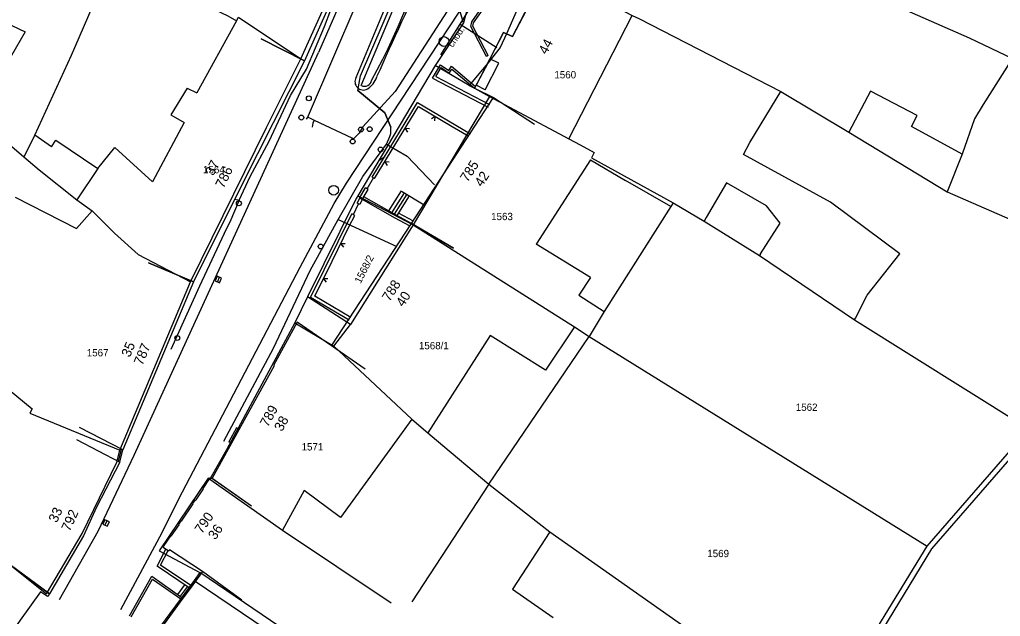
# Model space of a CAD drawing. Extents: x -601580 to 4, y -1204314 to 4.
# Drawn here: x -600414.1 to -600313.5, y -1204049.7 to -1203988.5 of the extents above; entities that cross this region are included whole.
import ezdxf

# ---------------------------------------------------------------- set-up
doc = ezdxf.new("R2010")
doc.units = 0
for name, color, linetype in [('00-INNOGY-NTL', 7, 'Continuous'), ('00-KN-HRANICE PARCEL', 7, 'Continuous'), ('00-KN-PARC. CISLA', 7, 'Continuous'), ('00-KN-VNITRNI KRESBA', 7, 'Continuous'), ('00-POLOHOPIS', 7, 'Continuous'), ('00-SITE KOM. KABEL', 7, 'Continuous'), ('00-VAK-KANAL-POTRUBI', 7, 'Continuous'), ('00-VAK-VODA-RAD IGIS', 7, 'Continuous'), ('Vrstva 27', 7, 'Continuous'), ('Vrstva 28', 7, 'Continuous')]:
    doc.layers.add(name, color=color, linetype=linetype)

# ---------------------------------------------------------------- blocks, each defined once
blk = doc.blocks.new('6.30_20')
at = {"layer": 'Vrstva 27'}
blk.add_line((-0.25, 0), (0.25, 0), dxfattribs=at)
blk.add_lwpolyline([(-0.25, -0.25), (0.25, -0.25), (0.25, 0.25), (-0.25, 0.25)], close=True, dxfattribs=at)
blk = doc.blocks.new('6.14A_64')
at = {"layer": 'Vrstva 28'}
blk.add_circle((0, 0), 0.25, dxfattribs=at)
blk = doc.blocks.new('6.14A_66')
at = {"layer": 'Vrstva 28'}
blk.add_circle((0, 0), 0.25, dxfattribs=at)
blk = doc.blocks.new('6.14A_68')
at = {"layer": 'Vrstva 28'}
blk.add_circle((0, 0), 0.25, dxfattribs=at)
blk = doc.blocks.new('6.14A_70')
at = {"layer": 'Vrstva 28'}
blk.add_circle((0, 0), 0.25, dxfattribs=at)
blk = doc.blocks.new('6.14A_72')
at = {"layer": 'Vrstva 28'}
blk.add_circle((0, 0), 0.25, dxfattribs=at)
blk = doc.blocks.new('6.14A_74')
at = {"layer": 'Vrstva 28'}
blk.add_circle((0, 0), 0.25, dxfattribs=at)
blk = doc.blocks.new('6.14A_76')
at = {"layer": 'Vrstva 28'}
blk.add_circle((0, 0), 0.25, dxfattribs=at)
blk = doc.blocks.new('6.14A_78')
at = {"layer": 'Vrstva 28'}
blk.add_circle((0, 0), 0.25, dxfattribs=at)
blk = doc.blocks.new('6.30_22')
at = {"layer": 'Vrstva 27'}
blk.add_line((-0.25, 0), (0.25, 0), dxfattribs=at)
blk.add_lwpolyline([(-0.25, -0.25), (0.25, -0.25), (0.25, 0.25), (-0.25, 0.25)], close=True, dxfattribs=at)
blk = doc.blocks.new('6.20_28')
at = {"layer": 'Vrstva 27'}
blk.add_circle((0, 0), 0.5, dxfattribs=at)
blk = doc.blocks.new('6.20D_14')
at = {"layer": 'Vrstva 28'}
blk.add_circle((0, 0), 0.5, dxfattribs=at)
blk = doc.blocks.new('6.14A_80')
at = {"layer": 'Vrstva 28'}
blk.add_circle((0, 0), 0.25, dxfattribs=at)

msp = doc.modelspace()

# ---------------------------------------------------------------- linework, layer by layer
at = {"layer": '00-INNOGY-NTL'}
for p, q in [((-600370.92, -1203992.08), (-600368.94, -1203988.96)), ((-600368.94, -1203988.96), (-600365.17, -1203991.36))]:
    msp.add_line(p, q, dxfattribs=at)
msp.add_lwpolyline([(-600368.94, -1203988.96), (-600362.92, -1203979.22), (-600359.7, -1203973.75), (-600357.07, -1203969.3), (-600355.54, -1203966.01), (-600352.01, -1203958.39), (-600348.03, -1203948.55), (-600347.92, -1203948.26), (-600346.43, -1203944.25), (-600344.01, -1203937.76), (-600342.86, -1203934.56), (-600342.66, -1203934), (-600342.09, -1203933.68), (-600341.88, -1203933.03), (-600340.84, -1203929.9), (-600340, -1203927.34), (-600339.57, -1203926.28), (-600336.52, -1203918.66), (-600335.75, -1203916.73), (-600330.51, -1203906.49), (-600328.39, -1203902.68), (-600324.84, -1203896.3), (-600318.73, -1203886.72), (-600312.11, -1203877.17)], dxfattribs=at)
at = {"layer": '00-KN-HRANICE PARCEL'}
for p, q in [((-600368.6, -1203988.83), (-600371.5, -1203993.19)), ((-600371.5, -1203993.19), (-600379.43, -1204006.54)), ((-600367.99, -1203995.23), (-600371.5, -1203993.19)), ((-600336.49, -1203996.64), (-600336.01, -1203995.84)), ((-600355.45, -1204002.66), (-600347.07, -1204007.27)), ((-600379.43, -1204006.54), (-600373.74, -1204009.54)), ((-600318.94, -1204006.13), (-600296.06, -1204016.19)), ((-600403.83, -1204032.65), (-600396.6, -1204015.37)), ((-600384.59, -1204016.93), (-600385.9, -1204019.58)), ((-600328.46, -1204019.27), (-600328.36, -1204019.11)), ((-600328.46, -1204019.27), (-600310.59, -1204030.48)), ((-600366, -1204036.13), (-600355.69, -1204020.98)), ((-600355.69, -1204020.98), (-600321.02, -1204042.49)), ((-600321.02, -1204042.49), (-600310.59, -1204030.48)), ((-600366, -1204036.13), (-600359.74, -1204041.01)), ((-600359.74, -1204041.01), (-600332.03, -1204060.46)), ((-600332.03, -1204060.46), (-600321.02, -1204042.49)), ((-600395.63, -1204045.2), (-600396.22, -1204046)), ((-600396.22, -1204046), (-600407.43, -1204061.16)), ((-600396.22, -1204046), (-600388.84, -1204051))]:
    msp.add_line(p, q, dxfattribs=at)
for points in [[(-600356.96, -1203951.75), (-600364.14, -1203972.2), (-600368.6, -1203988.83)], [(-600368.6, -1203988.83), (-600372, -1203977.28), (-600369.81, -1203957.08), (-600370.12, -1203955.12)], [(-600385.29, -1203992.51), (-600380.06, -1203980.94), (-600380.24, -1203980.93), (-600377.73, -1203975.12), (-600379.32, -1203974.53)], [(-600410.58, -1203977.78), (-600411.08, -1203978.57), (-600410.58, -1203978.95), (-600413.55, -1203983.64), (-600414.07, -1203983.27), (-600414.74, -1203984.33), (-600414.22, -1203984.7), (-600415.88, -1203987.32), (-600416.42, -1203986.97), (-600417.11, -1203988.05), (-600413.55, -1203989.74), (-600418.59, -1203998.38)], [(-600404.25, -1203981.43), (-600404.58, -1203982.32), (-600399.98, -1203984.63), (-600396.79, -1203986.15), (-600392.75, -1203988.11), (-600391.89, -1203988.6), (-600391.68, -1203988.22), (-600385.29, -1203992.51)], [(-600359.41, -1203983.81), (-600360.04, -1203983.51), (-600361.13, -1203982.98), (-600364.18, -1203989.94)], [(-600358.75, -1203984.13), (-600351.28, -1203988.05), (-600350.6, -1203988.37), (-600336.01, -1203995.84)], [(-600323.95, -1203987.17), (-600316.7, -1203990.34), (-600312.26, -1203992.46)], [(-600366.1, -1203992.94), (-600364.47, -1203989.8), (-600364.18, -1203989.94)], [(-600364.18, -1203989.94), (-600364.81, -1203991.36), (-600366.1, -1203992.94)], [(-600396.6, -1204015.37), (-600388.79, -1203999.56), (-600385.29, -1203992.51)], [(-600312.26, -1203992.46), (-600312.42, -1203992.72), (-600315.26, -1203997.19), (-600316.16, -1203998.67), (-600317.41, -1204002.28), (-600318.94, -1204006.13)], [(-600366.1, -1203992.94), (-600367.02, -1203994.06), (-600367.99, -1203995.23)], [(-600367.99, -1203995.23), (-600367.45, -1203995.53), (-600365.92, -1203996.38), (-600357.78, -1204000.7), (-600356.62, -1204001.31)], [(-600336.01, -1203995.84), (-600329.04, -1204000.02), (-600318.94, -1204006.13)], [(-600339.85, -1204002.33), (-600339.21, -1204001.09), (-600336.49, -1203996.64)], [(-600418.59, -1203998.38), (-600413.69, -1204002.56), (-600412.11, -1204003.9), (-600408.25, -1204006.96), (-600406.68, -1204008.08), (-600404.38, -1204010.4), (-600401.95, -1204012.56), (-600396.6, -1204015.37)], [(-600356.62, -1204001.31), (-600355.18, -1204002.12), (-600355.45, -1204002.66)], [(-600323.83, -1204012.51), (-600330.93, -1204007.2), (-600339.85, -1204002.33)], [(-600379.43, -1204006.54), (-600379.61, -1204006.84), (-600384.59, -1204016.93)], [(-600347.07, -1204007.27), (-600347.31, -1204007.64), (-600354.15, -1204018.42), (-600355.69, -1204020.98)], [(-600347.07, -1204007.27), (-600343.88, -1204009.15), (-600338.22, -1204012.69), (-600328.46, -1204019.27)], [(-600373.74, -1204009.54), (-600380.17, -1204019.76), (-600384.59, -1204016.93)], [(-600373.74, -1204009.54), (-600357.2, -1204019.99), (-600355.69, -1204020.98)], [(-600328.36, -1204019.11), (-600327.16, -1204016.76), (-600323.83, -1204012.51)], [(-600385.9, -1204019.58), (-600392.89, -1204032.59), (-600394.6, -1204035.6)], [(-600385.9, -1204019.58), (-600381.9, -1204021.98), (-600373.88, -1204029.46), (-600372.23, -1204030.86), (-600371.35, -1204031.6), (-600366, -1204036.13)], [(-600422.45, -1204020.24), (-600417.38, -1204024.67), (-600412.83, -1204028.39), (-600413.07, -1204028.85), (-600403.83, -1204032.65)], [(-600435.07, -1204028.06), (-600435.19, -1204028.19), (-600429.49, -1204032.5), (-600426.39, -1204034.55), (-600422.83, -1204037.63), (-600421.16, -1204039.19), (-600417.17, -1204042.75), (-600411.37, -1204047.38)], [(-600411.37, -1204047.38), (-600407.7, -1204041.18), (-600404.14, -1204033.88), (-600403.83, -1204032.65)], [(-600394.6, -1204035.6), (-600394.77, -1204035.51), (-600399.82, -1204042.95), (-600395.63, -1204045.2)], [(-600394.6, -1204035.6), (-600387.17, -1204040.84), (-600376, -1204048.29)], [(-600359.74, -1204041.01), (-600363.55, -1204046.9), (-600359.38, -1204049.79)]]:
    msp.add_lwpolyline(points, dxfattribs=at)
at = {"layer": '00-KN-VNITRNI KRESBA'}
for p, q in [((-600408.8, -1203992.14), (-600404.58, -1203982.32)), ((-600363.57, -1203990.22), (-600360.04, -1203983.51)), ((-600357.78, -1204000.7), (-600351.28, -1203988.05)), ((-600391.89, -1203988.6), (-600395.95, -1203996)), ((-600364.18, -1203989.94), (-600363.57, -1203990.22)), ((-600412.56, -1204000.32), (-600408.8, -1203992.14)), ((-600366.1, -1203992.94), (-600367.45, -1203995.53)), ((-600396.94, -1203995.51), (-600398.61, -1203998.25)), ((-600396.94, -1203995.51), (-600395.95, -1203996)), ((-600365.92, -1203996.38), (-600373.74, -1204009.54)), ((-600326.83, -1203995.81), (-600329.04, -1204000.02)), ((-600322.02, -1203998.31), (-600326.83, -1203995.81)), ((-600398.61, -1203998.25), (-600397.26, -1203999.04)), ((-600322.62, -1203999.46), (-600322.02, -1203998.31)), ((-600397.26, -1203999.04), (-600400.48, -1204005.12)), ((-600317.41, -1204002.28), (-600322.62, -1203999.46)), ((-600412.56, -1204000.32), (-600413.69, -1204002.56)), ((-600410.86, -1204001.52), (-600412.56, -1204000.32)), ((-600410.86, -1204001.52), (-600410.43, -1204000.84)), ((-600410.43, -1204000.84), (-600406.11, -1204003.76)), ((-600406.11, -1204003.76), (-600404.36, -1204001.61)), ((-600400.48, -1204005.12), (-600404.36, -1204001.61)), ((-600355.55, -1204002.86), (-600361.14, -1204011.52)), ((-600355.55, -1204002.86), (-600351.96, -1204004.99)), ((-600406.11, -1204003.76), (-600408.25, -1204006.96)), ((-600347.31, -1204007.64), (-600351.96, -1204004.99)), ((-600341.59, -1204005.23), (-600343.69, -1204008.79)), ((-600337.48, -1204007.57), (-600341.59, -1204005.23)), ((-600414.58, -1204006.7), (-600408.29, -1204009.9)), ((-600336.09, -1204009.36), (-600337.48, -1204007.57)), ((-600408.29, -1204009.9), (-600406.68, -1204008.08)), ((-600343.69, -1204008.79), (-600343.88, -1204009.15)), ((-600338.11, -1204012.5), (-600336.09, -1204009.36)), ((-600355.56, -1204014.94), (-600361.14, -1204011.52)), ((-600338.11, -1204012.5), (-600338.22, -1204012.69)), ((-600355.56, -1204014.94), (-600356.74, -1204016.75)), ((-600356.74, -1204016.75), (-600354.15, -1204018.42)), ((-600381.9, -1204021.98), (-600380.17, -1204019.76)), ((-600357.2, -1204019.99), (-600360.18, -1204024.42)), ((-600365.84, -1204020.87), (-600372.23, -1204030.86)), ((-600360.18, -1204024.42), (-600365.84, -1204020.87)), ((-600373.88, -1204029.46), (-600381.19, -1204039.54)), ((-600310.16, -1204030.78), (-600320.55, -1204042.75)), ((-600384.93, -1204036.77), (-600387.17, -1204040.84)), ((-600381.19, -1204039.54), (-600384.93, -1204036.77)), ((-600366, -1204036.13), (-600373.89, -1204048.2)), ((-600320.55, -1204042.75), (-600331.89, -1204061.39)), ((-600381.15, -1204054.99), (-600395.63, -1204045.2))]:
    msp.add_line(p, q, dxfattribs=at)
at = {"layer": '00-POLOHOPIS'}
for p, q in [((-600376.62, -1203976.05), (-600383.45, -1203991.84)), ((-600379.61, -1203994.42), (-600372.28, -1203976.79)), ((-600379.07, -1203995.25), (-600371.57, -1203977.3)), ((-600374.06, -1203995.35), (-600367.5, -1203985.41)), ((-600367.74, -1203988.72), (-600366.46, -1203986.89)), ((-600367.55, -1203988.8), (-600366.4, -1203987.16)), ((-600367.82, -1203989.2), (-600367.74, -1203988.72)), ((-600366.23, -1203992.26), (-600367.82, -1203989.2)), ((-600367.62, -1203989.17), (-600367.55, -1203988.8)), ((-600366.05, -1203992.17), (-600367.62, -1203989.17)), ((-600402.38, -1204033.14), (-600383.45, -1203991.84)), ((-600366.05, -1203992.17), (-600366.23, -1203992.26)), ((-600364.96, -1203992.96), (-600365.87, -1203992.5)), ((-600371.76, -1203994.49), (-600370.96, -1203993.11)), ((-600371.43, -1203994.32), (-600370.89, -1203993.39)), ((-600370.96, -1203993.11), (-600370.1, -1203993.69)), ((-600370.89, -1203993.39), (-600370.05, -1203993.96)), ((-600370.1, -1203993.69), (-600369.82, -1203993.27)), ((-600370.05, -1203993.96), (-600369.78, -1203993.56)), ((-600369.82, -1203993.27), (-600367.36, -1203995.36)), ((-600369.78, -1203993.56), (-600367.45, -1203995.53)), ((-600366.36, -1203995.68), (-600364.96, -1203992.96)), ((-600371.76, -1203994.49), (-600366.07, -1203997.45)), ((-600371.43, -1203994.32), (-600365.93, -1203997.19)), ((-600380.59, -1204005.25), (-600374.06, -1203995.35)), ((-600366.36, -1203995.68), (-600367.27, -1203995.22)), ((-600377.95, -1204004.63), (-600373.31, -1203996.99)), ((-600373.31, -1203996.99), (-600367.88, -1204000.19)), ((-600377.7, -1204004.79), (-600377.95, -1204004.63)), ((-600381.85, -1204007.34), (-600380.59, -1204005.25)), ((-600378.47, -1204005.83), (-600377.82, -1204004.72)), ((-600379.27, -1204006.78), (-600378.63, -1204005.73)), ((-600378.98, -1204006.94), (-600378.35, -1204005.9)), ((-600375.42, -1204008.58), (-600378.81, -1204006.65)), ((-600378.35, -1204005.9), (-600378.63, -1204005.73)), ((-600376.23, -1204008.11), (-600374.93, -1204006.06)), ((-600375.93, -1204008.29), (-600374.64, -1204006.24)), ((-600375.67, -1204008.44), (-600374.38, -1204006.4)), ((-600375.4, -1204008.58), (-600374.13, -1204006.56)), ((-600374.94, -1204006.07), (-600372.61, -1204007.48)), ((-600385.36, -1204013.87), (-600381.85, -1204007.34)), ((-600379.88, -1204008.47), (-600379.36, -1204007.36)), ((-600379.27, -1204006.78), (-600379.51, -1204007.31)), ((-600379.21, -1204007.44), (-600379.51, -1204007.31)), ((-600378.85, -1204007.01), (-600379.27, -1204006.78)), ((-600378.97, -1204006.92), (-600379.21, -1204007.44)), ((-600375.58, -1204008.86), (-600378.85, -1204007.01)), ((-600384.3, -1204016.99), (-600380.05, -1204008.4)), ((-600379.74, -1204008.56), (-600380.05, -1204008.4)), ((-600373.92, -1204009.38), (-600375.42, -1204008.57)), ((-600373.71, -1204009.14), (-600375.24, -1204008.32)), ((-600374.14, -1204009.64), (-600375.58, -1204008.86)), ((-600397.81, -1204037.62), (-600385.36, -1204013.87)), ((-600380.33, -1204019.32), (-600384.3, -1204016.99)), ((-600380.15, -1204019.02), (-600383.84, -1204016.85)), ((-600391.86, -1204030.34), (-600392.66, -1204031.78)), ((-600391.6, -1204030.49), (-600391.86, -1204030.34)), ((-600392.39, -1204031.93), (-600392.66, -1204031.78)), ((-600403.98, -1204033.79), (-600403.67, -1204032.55)), ((-600403.84, -1204033.86), (-600403.53, -1204032.62)), ((-600406.06, -1204040.95), (-600402.38, -1204033.14)), ((-600399.5, -1204041.07), (-600397.81, -1204037.62)), ((-600397.77, -1204040.3), (-600397.81, -1204040.27)), ((-600410.03, -1204047.96), (-600406.06, -1204040.95)), ((-600403.74, -1204048.98), (-600399.5, -1204041.07)), ((-600400.03, -1204044.52), (-600399.14, -1204042.79)), ((-600399.66, -1204044.43), (-600398.9, -1204042.94)), ((-600396.64, -1204046.82), (-600400.03, -1204044.52)), ((-600396.47, -1204046.59), (-600399.66, -1204044.43)), ((-600402.87, -1204049.64), (-600400.56, -1204045.57)), ((-600402.7, -1204049.74), (-600400.5, -1204045.86)), ((-600400.56, -1204045.57), (-600397.37, -1204047.8)), ((-600400.5, -1204045.86), (-600397.49, -1204047.96)), ((-600397.9, -1204047.44), (-600397.17, -1204046.46)), ((-600397.63, -1204047.62), (-600396.9, -1204046.64))]:
    msp.add_line(p, q, dxfattribs=at)
for points in [[(-600383.27, -1203972.7), (-600377.35, -1203975.25), (-600379.9, -1203980.93), (-600379.71, -1203981.02), (-600384.9, -1203992.7), (-600389.36, -1203990.45)], [(-600355.67, -1203985.96), (-600360.1, -1203983.63), (-600363.57, -1203990.22), (-600364.47, -1203989.8), (-600367.27, -1203995.22), (-600367.45, -1203995.53), (-600365.49, -1203996.48), (-600361.29, -1203999.19)], [(-600389.36, -1203990.45), (-600384.9, -1203992.7), (-600391.33, -1204005.44), (-600396.28, -1204015.37), (-600400.89, -1204013.43)], [(-600369.62, -1204011.92), (-600373.92, -1204009.38), (-600365.49, -1203996.48), (-600361.29, -1203999.19)], [(-600373.54, -1203997.95), (-600373.21, -1203997.4)], [(-600373.21, -1203997.4), (-600369.76, -1203999.43)], [(-600377.7, -1204004.79), (-600375.62, -1204001.37), (-600373.54, -1203997.95)], [(-600371.51, -1203998.86), (-600371.48, -1203998.42), (-600371.86, -1203998.66)], [(-600369.76, -1203999.43), (-600368.05, -1204000.44)], [(-600374.14, -1203999.7), (-600374.58, -1203999.66), (-600374.34, -1204000.04)], [(-600376.21, -1204003.12), (-600376.66, -1204003.08), (-600376.42, -1204003.46)], [(-600380.3, -1204009.68), (-600379.74, -1204008.56)], [(-600378.66, -1204024.34), (-600382.12, -1204021.94), (-600373.92, -1204009.38), (-600369.62, -1204011.92)], [(-600382.07, -1204013.27), (-600380.3, -1204009.68)], [(-600380.73, -1204011.47), (-600381.18, -1204011.47), (-600380.91, -1204011.83)], [(-600400.89, -1204013.43), (-600396.28, -1204015.37), (-600403.53, -1204032.62), (-600407.97, -1204030.31)], [(-600383.84, -1204016.85), (-600382.07, -1204013.27)], [(-600382.51, -1204015.06), (-600382.95, -1204015.06), (-600382.68, -1204015.42)], [(-600378.66, -1204024.34), (-600382.12, -1204021.94), (-600385.64, -1204019.51), (-600388.08, -1204023.94), (-600388.02, -1204023.98), (-600394.37, -1204035.52), (-600390.35, -1204038.36)], [(-600408.28, -1204031.56), (-600403.84, -1204033.86), (-600406.25, -1204038.5), (-600407.59, -1204041.42), (-600411.07, -1204047.38), (-600415.09, -1204044.4)], [(-600397.77, -1204040.3), (-600397.81, -1204040.27), (-600397.57, -1204039.89), (-600397.53, -1204039.92), (-600396.31, -1204038.14), (-600396.35, -1204038.11), (-600396.07, -1204037.72), (-600396.03, -1204037.74), (-600395.27, -1204036.6), (-600395.31, -1204036.57), (-600394.59, -1204035.46), (-600394.48, -1204035.53), (-600394.44, -1204035.48), (-600390.35, -1204038.36)], [(-600391.33, -1204048.03), (-600395.38, -1204045.09), (-600398.74, -1204042.86), (-600398.82, -1204042.99), (-600399.38, -1204042.65), (-600399.32, -1204042.56), (-600399.38, -1204042.51), (-600398.61, -1204041.42), (-600398.57, -1204041.45), (-600397.77, -1204040.3)], [(-600415.09, -1204044.4), (-600411.07, -1204047.38), (-600411.07, -1204047.38), (-600411.27, -1204047.64), (-600412, -1204047.18), (-600414.07, -1204050.09), (-600415.13, -1204051.61), (-600416.51, -1204053.58), (-600415.58, -1204054.37), (-600415.8, -1204054.63), (-600419.84, -1204052.21)], [(-600391.33, -1204048.03), (-600395.38, -1204045.09), (-600396.64, -1204046.82), (-600397.37, -1204047.8), (-600404.4, -1204057.47), (-600406.22, -1204060.09), (-600407.03, -1204061.21), (-600402.85, -1204064.32)]]:
    msp.add_lwpolyline(points, dxfattribs=at)
for centre, radius, start, end in [((-600439.98, -1203960.7), 70.69, 331.2313, 3.0494), ((-600103.89, -1204115.05), 299.04, 151.4512, 156.1986), ((-600378.87, -1203994.85), 0.853, 149.2244, 300.2362), ((-600379.57, -1203993.73), 2.17, 301.3697, 343.1141), ((-600378.74, -1203994.58), 0.746, 244.0567, 348.8132)]:
    msp.add_arc(centre, radius, start, end, dxfattribs=at)
at = {"layer": '00-SITE KOM. KABEL'}
for points in [[(-600391.6, -1204006.99), (-600390.48, -1204004.59), (-600388.51, -1204000.96), (-600386.33, -1203996.28), (-600384.68, -1203993.56), (-600382.85, -1203989.18), (-600382.19, -1203987.47), (-600380.37, -1203983.42)], [(-600376.05, -1203999.5), (-600376.66, -1203998.06), (-600379.42, -1203995.76), (-600379.16, -1203994.24), (-600375.68, -1203986.1)], [(-600376.05, -1203999.5), (-600376.66, -1203998.06), (-600379.42, -1203995.76), (-600379.16, -1203994.24), (-600375.68, -1203986.1)], [(-600384.68, -1203993.56), (-600382.85, -1203989.18)], [(-600386.33, -1203996.28), (-600384.68, -1203993.56)], [(-600379.42, -1203995.76), (-600376.66, -1203998.06), (-600376.05, -1203999.5)], [(-600376.04, -1204000.18), (-600376.05, -1203999.5)], [(-600376.04, -1204000.18), (-600376.05, -1203999.5)], [(-600376.49, -1204001.27), (-600376.13, -1204000.47)], [(-600376.49, -1204001.27), (-600376.13, -1204000.47)], [(-600376.13, -1204000.47), (-600376.04, -1204000.18)], [(-600376.13, -1204000.47), (-600376.04, -1204000.18)], [(-600381.44, -1204009), (-600378.9, -1204004.59), (-600376.49, -1204001.27)], [(-600381.44, -1204009), (-600378.9, -1204004.59), (-600376.49, -1204001.27)], [(-600376.49, -1204001.27), (-600374.36, -1204002.5), (-600371.55, -1204005.43)], [(-600391.6, -1204006.99), (-600390.48, -1204004.59)], [(-600391.6, -1204006.99), (-600392.57, -1204009.24), (-600393.13, -1204010.43), (-600395.66, -1204015.82), (-600398.6, -1204022.31)], [(-600392.06, -1204006.91), (-600391.6, -1204006.99)], [(-600393.17, -1204031.71), (-600388.09, -1204022.17), (-600384.31, -1204014.22), (-600381.44, -1204009)], [(-600393.17, -1204031.71), (-600388.09, -1204022.17), (-600384.31, -1204014.22), (-600381.44, -1204009)], [(-600393.13, -1204010.43), (-600392.57, -1204009.24)], [(-600381.44, -1204009), (-600375.41, -1204011.76)]]:
    msp.add_lwpolyline(points, dxfattribs=at)
at = {"layer": '00-VAK-KANAL-POTRUBI'}
msp.add_line((-600376.65, -1204002.56), (-600377.26, -1204002.97), dxfattribs=at)
at = {"layer": '00-VAK-VODA-RAD IGIS'}
for points in [[(-600276.7, -1203819.68), (-600279.39, -1203823.44), (-600280.72, -1203826.32), (-600281.68, -1203827.91), (-600293.34, -1203845.51), (-600302.48, -1203859.3), (-600311.62, -1203873.1), (-600313.81, -1203875.29), (-600320.66, -1203886.26), (-600323.71, -1203891.56), (-600327.34, -1203898.14), (-600331.38, -1203905.45), (-600338.1, -1203917.89), (-600346.75, -1203940.93), (-600353.2, -1203956.99), (-600355.47, -1203962.63), (-600360.94, -1203972.29), (-600370.25, -1203987.62), (-600375.59, -1203995.85), (-600378.93, -1203999.48), (-600379.29, -1204000.12)], [(-600384.49, -1203998.31), (-600379.48, -1203986.71), (-600375.29, -1203976.1), (-600373.64, -1203954.11), (-600373.61, -1203952.34), (-600373.6, -1203951.5), (-600374.38, -1203950.93)], [(-600384.7, -1203998.7), (-600384.57, -1203998.48), (-600384.49, -1203998.31)], [(-600384.57, -1203998.48), (-600384.4, -1203998.57)], [(-600384.4, -1203998.57), (-600383.9, -1203998.8), (-600380.04, -1204000.62), (-600379.88, -1204000.71), (-600379.29, -1204000.12)], [(-600383.9, -1203998.8), (-600384.06, -1203999.12), (-600384.1, -1203999.5)]]:
    msp.add_lwpolyline(points, dxfattribs=at)

# ---------------------------------------------------------------- block references
at = {"layer": '00-POLOHOPIS'}
for name, p, xscale, yscale, rotation in [('6.20D_14', (-600370.59, -1203990.73), 1.00000107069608, 1.0000010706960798, 55.14238151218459), ('6.30_22', (-600393.74, -1204015.14), 0.99999956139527, 0.9999995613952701, -113.46232130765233), ('6.30_20', (-600405.26, -1204040.11), 0.99999754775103, 0.99999754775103, 63.17483253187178)]:
    msp.add_blockref(name, p, dxfattribs=dict(at, xscale=xscale, yscale=yscale, rotation=rotation))
at = {"layer": '00-POLOHOPIS', "rotation": -90.00000000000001}
for name, p in [('6.14A_68', (-600384.46, -1203996.56)), ('6.14A_70', (-600385.22, -1203998.53)), ('6.14A_74', (-600379.11, -1203999.75)), ('6.14A_76', (-600378.21, -1203999.72)), ('6.14A_72', (-600379.96, -1204000.98)), ('6.14A_78', (-600377.09, -1204001.81)), ('6.20_28', (-600381.9, -1204005.98)), ('6.14A_66', (-600391.63, -1204007.33)), ('6.14A_80', (-600383.24, -1204011.75)), ('6.14A_64', (-600397.95, -1204021.14))]:
    msp.add_blockref(name, p, dxfattribs=at)

# ---------------------------------------------------------------- texts
at = {"layer": '00-KN-PARC. CISLA'}
for s, p in [('1560', (-600359.26, -1203994.51)), ('1564', (-600395.31, -1204004.24)), ('1563', (-600365.75, -1204009.05)), ('1568/1', (-600373.16, -1204022.29)), ('1567', (-600407.24, -1204023.02)), ('1562', (-600334.49, -1204028.61)), ('1571', (-600385.2, -1204032.67)), ('1569', (-600343.57, -1204043.61))]:
    msp.add_text(s, height=0.75, dxfattribs=at).set_placement(p)
msp.add_text('1568/2', height=0.75, rotation=63, dxfattribs=at).set_placement((-600379.14, -1204015.61))
at = {"layer": '00-POLOHOPIS'}
for s, height, rotation, p in [('chod.', 0.7, 56.508, (-600369.69, -1203991.38)), ('44', 1, 62.2067, (-600360.06, -1203992.13)), ('37', 1, 63.2051, (-600394.25, -1204004.56)), ('786', 1, 63.5089, (-600393.21, -1204005.85)), ('785', 1, 57.0456, (-600368.17, -1204005.22)), ('42', 1, 57.0456, (-600366.69, -1204005.71)), ('788', 1, 57.4217, (-600376.18, -1204017.47)), ('40', 1, 57.4217, (-600374.75, -1204018.02)), ('35', 1, 67.1931, (-600402.82, -1204023.18)), ('787', 1, 67.1931, (-600401.54, -1204024.01)), ('789', 1, 61.1765, (-600388.66, -1204030.34)), ('38', 1, 61.1765, (-600387.2, -1204030.79)), ('33', 1, 65.3555, (-600410.31, -1204040.15)), ('792', 1, 65.3555, (-600408.99, -1204041.05)), ('790', 1, 55.5738, (-600395.43, -1204041.28)), ('36', 1, 55.5738, (-600394.05, -1204041.91))]:
    msp.add_text(s, height=height, rotation=rotation, dxfattribs=at).set_placement(p)

doc.saveas('drawing.dxf')
